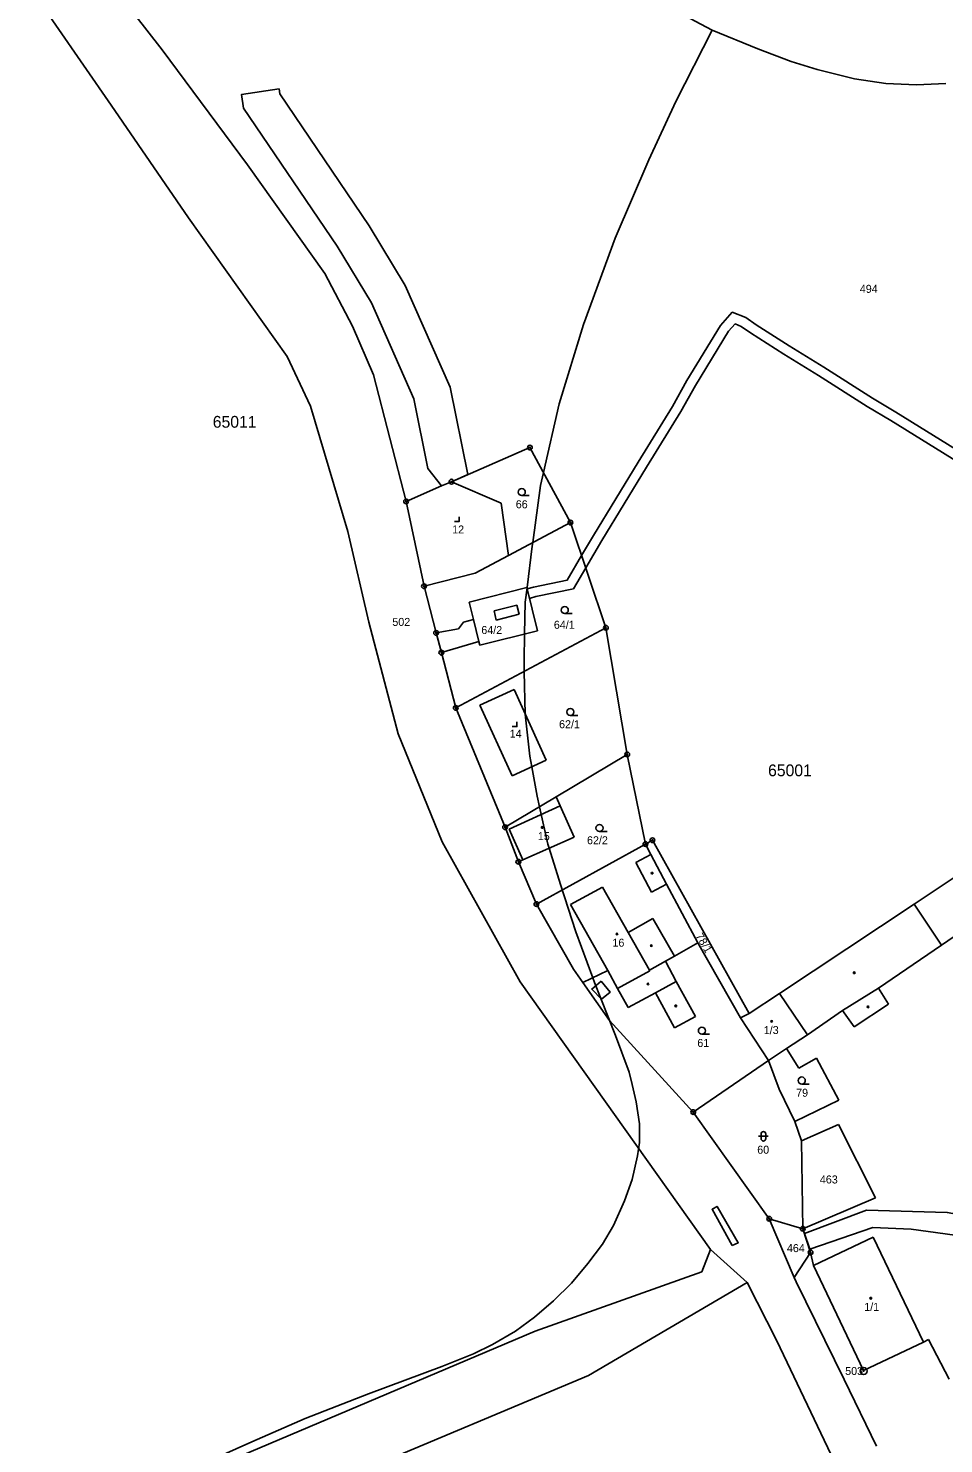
# Model space of a CAD drawing. Extents: x -546762 to -540209, y -1046851 to -1035694.
# Drawn here: x -542817.5 to -542623.2, y -1037631.1 to -1037330.5 of the extents above; entities that cross this region are included whole.
import ezdxf

# ---------------------------------------------------------------- set-up
doc = ezdxf.new("R2010")
doc.units = 0
for name, color, linetype in [('Vrstva 1', 7, 'Continuous'), ('Vrstva 17', 7, 'Continuous'), ('Vrstva 18', 7, 'Continuous'), ('Vrstva 19', 7, 'Continuous'), ('Vrstva 24', 7, 'Continuous'), ('Vrstva 25', 7, 'Continuous'), ('Vrstva 3', 7, 'Continuous'), ('Vrstva 30', 7, 'Continuous'), ('Vrstva 37', 7, 'Continuous'), ('Vrstva 4', 7, 'Continuous'), ('Vrstva 52', 7, 'Continuous'), ('Vrstva 53', 7, 'Continuous')]:
    doc.layers.add(name, color=color, linetype=linetype)

msp = doc.modelspace()

# ---------------------------------------------------------------- linework, layer by layer
at = {"layer": 'Vrstva 1'}
for p, q in [((-542730.92, -1037458.9), (-542726.18, -1037458.04)), ((-542721.86, -1037460.73), (-542729.82, -1037463.11)), ((-542709.64, -1037516.51), (-542686.48, -1037503.78)), ((-542686.48, -1037503.78), (-542685.31, -1037505.99)), ((-542658.02, -1037535.52), (-542652.08, -1037544.32)), ((-542666.3, -1037540.7), (-542664.44, -1037539.79)), ((-542660.38, -1037549.75), (-542676.33, -1037560.7))]:
    msp.add_line(p, q, dxfattribs=at)
for points in [[(-542789.08, -1037335.04), (-542807.13, -1037311.8)], [(-542817.51, -1037321.21), (-542799.95, -1037346.81)], [(-542770.99, -1037359.46), (-542789.08, -1037335.04)], [(-542799.95, -1037346.81), (-542783.51, -1037370.75)], [(-542754.55, -1037382.58), (-542770.99, -1037359.46)], [(-542783.51, -1037370.75), (-542762.56, -1037400.17)], [(-542748.71, -1037393.72), (-542754.55, -1037382.58)], [(-542744.2, -1037404.08), (-542748.71, -1037393.72)], [(-542762.56, -1037400.17), (-542757.6, -1037410.72)], [(-542737.3, -1037430.98), (-542744.2, -1037404.08)], [(-542757.6, -1037410.72), (-542749.7, -1037437.38)], [(-542727.68, -1037426.79), (-542711.03, -1037419.55)], [(-542711.03, -1037419.55), (-542702.41, -1037435.49)], [(-542729.77, -1037427.7), (-542727.68, -1037426.79)], [(-542717.12, -1037431.38), (-542727.68, -1037426.79)], [(-542737.3, -1037430.98), (-542729.77, -1037427.7)], [(-542737.3, -1037430.98), (-542733.5, -1037449.01)], [(-542717.12, -1037431.38), (-542715.59, -1037442.47)], [(-542715.59, -1037442.47), (-542702.41, -1037435.49)], [(-542702.41, -1037435.49), (-542694.88, -1037457.81)], [(-542749.7, -1037437.38), (-542745.23, -1037456.61)], [(-542722.64, -1037446.2), (-542715.59, -1037442.47)], [(-542733.5, -1037449.01), (-542722.64, -1037446.2)], [(-542733.5, -1037449.01), (-542730.92, -1037458.9)], [(-542723.93, -1037452.38), (-542711.64, -1037449.29)], [(-542711.64, -1037449.29), (-542709.38, -1037458.44)], [(-542723.01, -1037456.1), (-542723.93, -1037452.38)], [(-542745.23, -1037456.61), (-542739, -1037480.36)], [(-542726.18, -1037458.04), (-542725.08, -1037456.6)], [(-542725.08, -1037456.6), (-542723.01, -1037456.1)], [(-542730.92, -1037458.9), (-542729.82, -1037463.11)], [(-542726.76, -1037474.86), (-542694.88, -1037457.81)], [(-542709.38, -1037458.44), (-542721.66, -1037461.55)], [(-542694.88, -1037457.81), (-542690.35, -1037484.73)], [(-542729.82, -1037463.11), (-542726.76, -1037474.86)], [(-542721.66, -1037461.55), (-542721.86, -1037460.73)], [(-542721.63, -1037474.26), (-542714.39, -1037470.97)], [(-542714.39, -1037470.97), (-542707.57, -1037485.98)], [(-542726.76, -1037474.86), (-542716.28, -1037500.19)], [(-542721.63, -1037474.26), (-542714.8, -1037489.28)], [(-542739, -1037480.36), (-542729.66, -1037503.33)], [(-542705.43, -1037493.72), (-542690.35, -1037484.73)], [(-542686.48, -1037503.78), (-542690.35, -1037484.73)], [(-542714.8, -1037489.28), (-542707.57, -1037485.98)], [(-542716.28, -1037500.19), (-542705.43, -1037493.72)], [(-542705.43, -1037493.72), (-542704.57, -1037495.67)], [(-542704.57, -1037495.67), (-542701.63, -1037502.29)], [(-542716.28, -1037500.19), (-542713.47, -1037507.54)], [(-542712.53, -1037507.13), (-542701.63, -1037502.29)], [(-542729.66, -1037503.33), (-542713.06, -1037533.06)], [(-542686.48, -1037503.78), (-542685, -1037502.96)], [(-542685, -1037502.96), (-542664.44, -1037539.79)], [(-542712.53, -1037507.13), (-542713.47, -1037507.54)], [(-542713.47, -1037507.54), (-542709.64, -1037516.51)], [(-542685.31, -1037505.99), (-542681.98, -1037512.26)], [(-542614.79, -1037506.8), (-542629.42, -1037516.55)], [(-542681.98, -1037512.26), (-542675.35, -1037524.75)], [(-542709.64, -1037516.51), (-542701.77, -1037530.31)], [(-542629.42, -1037516.55), (-542658.02, -1037535.52)], [(-542675.35, -1037524.75), (-542680.35, -1037527.59)], [(-542675.35, -1037524.75), (-542666.3, -1037540.7)], [(-542680.35, -1037527.59), (-542682.25, -1037528.67)], [(-542682.25, -1037528.67), (-542679.94, -1037532.93)], [(-542701.77, -1037530.31), (-542699.75, -1037533.2)], [(-542699.75, -1037533.2), (-542694.47, -1037530.66)], [(-542694.47, -1037530.66), (-542692.39, -1037534.43)], [(-542713.06, -1037533.06), (-542672.64, -1037589.93)], [(-542699.75, -1037533.2), (-542694.14, -1037541.23)], [(-542692.39, -1037534.43), (-542690.17, -1037538.49)], [(-542684.38, -1037535.34), (-542690.17, -1037538.49)], [(-542684.38, -1037535.34), (-542680.32, -1037542.81)], [(-542679.94, -1037532.93), (-542675.88, -1037540.4)], [(-542658.02, -1037535.52), (-542664.44, -1037539.79)], [(-542694.14, -1037541.23), (-542676.33, -1037560.7)], [(-542675.88, -1037540.4), (-542680.32, -1037542.81)], [(-542660.38, -1037549.75), (-542666.3, -1037540.7)], [(-542656.51, -1037547.22), (-542652.08, -1037544.32)], [(-542660.38, -1037549.75), (-542656.51, -1037547.22)], [(-542653.92, -1037551.36), (-542656.51, -1037547.22)], [(-542660.38, -1037549.75), (-542658.09, -1037555.85)], [(-542650.16, -1037549.28), (-542653.92, -1037551.36)], [(-542645.46, -1037558.19), (-542650.16, -1037549.28)], [(-542658.09, -1037555.85), (-542654.78, -1037562.73)], [(-542654.78, -1037562.73), (-542645.46, -1037558.19)], [(-542676.33, -1037560.7), (-542660.2, -1037583.36)], [(-542654.78, -1037562.73), (-542653.32, -1037566.84)], [(-542653.32, -1037566.84), (-542645.5, -1037563.32)], [(-542645.5, -1037563.32), (-542637.67, -1037578.93)], [(-542653.32, -1037566.84), (-542653.09, -1037585.49)], [(-542637.67, -1037578.93), (-542653.09, -1037585.49)], [(-542660.2, -1037583.36), (-542654.89, -1037595.83)], [(-542653.09, -1037585.49), (-542660.2, -1037583.36)], [(-542653.09, -1037585.49), (-542651.44, -1037590.51)], [(-542672.64, -1037589.93), (-542674.52, -1037594.61)], [(-542672.64, -1037589.93), (-542664.9, -1037596.91)], [(-542650.82, -1037593.31), (-542638.14, -1037587.3)], [(-542638.14, -1037587.3), (-542627.47, -1037609.57)], [(-542654.89, -1037595.83), (-542651.44, -1037590.51)], [(-542651.44, -1037590.51), (-542650.82, -1037593.31)], [(-542674.52, -1037594.61), (-542709.87, -1037607.26)], [(-542654.5, -1037596.75), (-542654.89, -1037595.83)], [(-542640.16, -1037615.58), (-542650.82, -1037593.31)], [(-542698.58, -1037616.67), (-542664.9, -1037596.91)], [(-542664.9, -1037596.91), (-542658.62, -1037609.27)], [(-542644.26, -1037617.52), (-542654.5, -1037596.75)], [(-542709.87, -1037607.26), (-542805.97, -1037647.97)], [(-542658.62, -1037609.27), (-542646.33, -1037635)], [(-542627.47, -1037609.57), (-542640.16, -1037615.58)], [(-542626.36, -1037608.99), (-542627.47, -1037609.57)], [(-542621.97, -1037617.45), (-542626.36, -1037608.99)], [(-542798.39, -1037658.61), (-542698.58, -1037616.67)], [(-542637.46, -1037631.64), (-542644.26, -1037617.52)]]:
    msp.add_lwpolyline(points, dxfattribs=at)
at = {"layer": 'Vrstva 24'}
for centre, radius in [((-542711.03, -1037419.55), 0.5), ((-542711.03, -1037419.55), 0.1), ((-542727.68, -1037426.79), 0.5), ((-542727.68, -1037426.79), 0.1), ((-542737.3, -1037430.98), 0.5), ((-542737.3, -1037430.98), 0.1), ((-542702.41, -1037435.49), 0.5), ((-542702.41, -1037435.49), 0.1), ((-542733.5, -1037449.01), 0.5), ((-542733.5, -1037449.01), 0.1), ((-542694.88, -1037457.81), 0.5), ((-542694.88, -1037457.81), 0.1), ((-542730.92, -1037458.9), 0.5), ((-542730.92, -1037458.9), 0.1), ((-542729.82, -1037463.11), 0.5), ((-542729.82, -1037463.11), 0.1), ((-542726.76, -1037474.86), 0.5), ((-542726.76, -1037474.86), 0.1), ((-542690.35, -1037484.73), 0.5), ((-542690.35, -1037484.73), 0.1), ((-542716.28, -1037500.19), 0.5), ((-542716.28, -1037500.19), 0.1), ((-542685, -1037502.96), 0.5), ((-542686.48, -1037503.78), 0.5), ((-542686.48, -1037503.78), 0.1), ((-542685, -1037502.96), 0.1), ((-542713.47, -1037507.54), 0.5), ((-542713.47, -1037507.54), 0.1), ((-542709.64, -1037516.51), 0.5), ((-542709.64, -1037516.51), 0.1), ((-542676.33, -1037560.7), 0.5), ((-542676.33, -1037560.7), 0.1), ((-542660.2, -1037583.36), 0.5), ((-542660.2, -1037583.36), 0.1), ((-542653.09, -1037585.49), 0.5), ((-542653.09, -1037585.49), 0.1), ((-542651.44, -1037590.51), 0.5), ((-542651.44, -1037590.51), 0.1), ((-542640.16, -1037615.7), 0.75), ((-542640.16, -1037615.7), 0.1)]:
    msp.add_circle(centre, radius, dxfattribs=at)
at = {"layer": 'Vrstva 25'}
for p, q in [((-542712.74, -1037429.74), (-542711.14, -1037429.74)), ((-542703.61, -1037454.81), (-542702.01, -1037454.81)), ((-542702.44, -1037476.46), (-542700.84, -1037476.46)), ((-542696.24, -1037501.11), (-542694.64, -1037501.11)), ((-542674.5, -1037544.17), (-542672.9, -1037544.17)), ((-542653.29, -1037554.75), (-542651.69, -1037554.75)), ((-542662.45, -1037565.85), (-542660.45, -1037565.85)), ((-542661.95, -1037566.35), (-542661.95, -1037565.35)), ((-542660.95, -1037565.35), (-542660.95, -1037566.35))]:
    msp.add_line(p, q, dxfattribs=at)
for points in [[(-542727.06, -1037435.26), (-542726.06, -1037435.26), (-542726.06, -1037434.26)], [(-542714.77, -1037478.83), (-542713.77, -1037478.83), (-542713.77, -1037477.83)]]:
    msp.add_lwpolyline(points, dxfattribs=at)
for centre, radius in [((-542712.74, -1037428.99), 0.75), ((-542703.61, -1037454.06), 0.75), ((-542702.44, -1037475.71), 0.75), ((-542696.24, -1037500.36), 0.75), ((-542708.4, -1037500.24), 0.175), ((-542685.07, -1037509.95), 0.175), ((-542692.52, -1037522.87), 0.175), ((-542685.22, -1037525.34), 0.175), ((-542642.16, -1037531.11), 0.175), ((-542685.96, -1037533.49), 0.175), ((-542680.04, -1037538.14), 0.175), ((-542639.25, -1037538.36), 0.175), ((-542659.7, -1037541.43), 0.175), ((-542674.5, -1037543.42), 0.75), ((-542653.29, -1037554), 0.75), ((-542638.64, -1037600.24), 0.175)]:
    msp.add_circle(centre, radius, dxfattribs=at)
for centre, start, end in [((-542661.45, -1037565.35), 0, 180), ((-542661.45, -1037566.35), 180, 0)]:
    msp.add_arc(centre, 0.5, start, end, dxfattribs=at)
at = {"layer": 'Vrstva 3'}
for points in [[(-542715.41, -1037500.64), (-542704.57, -1037495.67)], [(-542704.57, -1037495.67), (-542701.63, -1037502.29)], [(-542715.41, -1037500.64), (-542712.53, -1037507.13)], [(-542712.53, -1037507.13), (-542701.63, -1037502.29)], [(-542702.42, -1037516.6), (-542695.62, -1037512.91)], [(-542695.62, -1037512.91), (-542690.12, -1037522.57)], [(-542702.42, -1037516.6), (-542694.47, -1037530.66)], [(-542690.12, -1037522.57), (-542685.59, -1037530.57)], [(-542694.47, -1037530.66), (-542692.39, -1037534.43)], [(-542685.52, -1037530.7), (-542692.39, -1037534.43)], [(-542685.59, -1037530.57), (-542685.52, -1037530.7)], [(-542658.02, -1037535.52), (-542664.44, -1037539.79)], [(-542658.02, -1037535.52), (-542652.08, -1037544.32)], [(-542666.3, -1037540.7), (-542664.44, -1037539.79)], [(-542660.38, -1037549.75), (-542666.3, -1037540.7)], [(-542656.51, -1037547.22), (-542652.08, -1037544.32)], [(-542660.38, -1037549.75), (-542656.51, -1037547.22)], [(-542650.82, -1037593.31), (-542638.14, -1037587.3)], [(-542638.14, -1037587.3), (-542627.47, -1037609.57)], [(-542640.16, -1037615.58), (-542650.82, -1037593.31)], [(-542627.47, -1037609.57), (-542640.16, -1037615.58)]]:
    msp.add_lwpolyline(points, dxfattribs=at)
at = {"layer": 'Vrstva 30'}
for points in [[(-542771.82, -1037347.42), (-542772.25, -1037344.56), (-542764.27, -1037343.34), (-542764.1, -1037344.4), (-542745.14, -1037372.41), (-542737.5, -1037385.09), (-542727.94, -1037406.7), (-542724.21, -1037425.28), (-542727.68, -1037426.79), (-542729.77, -1037427.7), (-542732.71, -1037424), (-542735.68, -1037409.16), (-542744.68, -1037388.83), (-542751.96, -1037376.77), (-542771.82, -1037347.42)], [(-542695.74, -1037439.26), (-542699.16, -1037445.11), (-542700.05, -1037442.48), (-542697.54, -1037438.19), (-542688.04, -1037422.64), (-542680.77, -1037410.79), (-542677.67, -1037405.3), (-542670.53, -1037393.59), (-542668.06, -1037390.8), (-542665.18, -1037391.93), (-542663.01, -1037393.45), (-542656, -1037397.94), (-542648.64, -1037402.43), (-542638.3, -1037409.02), (-542633.29, -1037412.03), (-542618.78, -1037421.01)], [(-542619.89, -1037422.79), (-542634.38, -1037413.82), (-542639.41, -1037410.8), (-542649.75, -1037404.21), (-542657.11, -1037399.72), (-542664.18, -1037395.19), (-542666.18, -1037393.79), (-542667.46, -1037393.29), (-542668.83, -1037394.84), (-542675.86, -1037406.37), (-542678.96, -1037411.86), (-542686.25, -1037423.73), (-542695.74, -1037439.26)], [(-542710.26, -1037449.17), (-542703.1, -1037447.69), (-542700.05, -1037442.48), (-542699.16, -1037445.11), (-542701.76, -1037449.55), (-542709.75, -1037451.21), (-542711.07, -1037451.6), (-542711.57, -1037449.56), (-542710.26, -1037449.17)], [(-542695.87, -1037532.92), (-542693.96, -1037535.23), (-542695.8, -1037536.75), (-542697.88, -1037534.58), (-542695.87, -1037532.92)], [(-542639.52, -1037581.51), (-542622.39, -1037582.03), (-542605.62, -1037585.03), (-542590.5, -1037580.24), (-542557.09, -1037565.11), (-542557.92, -1037563.32), (-542514.13, -1037543.55), (-542513.05, -1037545.5), (-542510.2, -1037550.63)], [(-542510.2, -1037550.63), (-542512.31, -1037551.42), (-542538.94, -1037563.01), (-542538.93, -1037563.08), (-542535.61, -1037570.87), (-542532.61, -1037577.96), (-542545.36, -1037564.23), (-542589.67, -1037584.22), (-542604.3, -1037589.12), (-542630.09, -1037585.59), (-542638.22, -1037585.2), (-542651.59, -1037589.83), (-542652.74, -1037586.52), (-542639.52, -1037581.51)], [(-542668.05, -1037589.08), (-542672.34, -1037581.34), (-542671.27, -1037580.73), (-542666.78, -1037588.47), (-542668.05, -1037589.08)]]:
    msp.add_lwpolyline(points, dxfattribs=at)
at = {"layer": 'Vrstva 37'}
for centre in [(-542708.4, -1037500.24), (-542692.52, -1037522.87), (-542659.7, -1037541.43), (-542638.64, -1037600.24)]:
    msp.add_circle(centre, 0.175, dxfattribs=at)
at = {"layer": 'Vrstva 4'}
msp.add_line((-542623.62, -1037525.25), (-542629.42, -1037516.55), dxfattribs=at)
for points in [[(-542718.62, -1037454.22), (-542713.78, -1037452.99)], [(-542718.15, -1037456.2), (-542718.62, -1037454.22)], [(-542713.78, -1037452.99), (-542713.32, -1037454.95)], [(-542723.01, -1037456.1), (-542721.86, -1037460.73)], [(-542713.32, -1037454.95), (-542718.15, -1037456.2)], [(-542715.41, -1037500.64), (-542704.57, -1037495.67)], [(-542715.41, -1037500.64), (-542712.53, -1037507.13)], [(-542685.31, -1037505.99), (-542688.53, -1037507.7)], [(-542688.53, -1037507.7), (-542685.21, -1037513.97)], [(-542702.42, -1037516.6), (-542695.62, -1037512.91)], [(-542695.62, -1037512.91), (-542690.12, -1037522.57)], [(-542685.21, -1037513.97), (-542681.98, -1037512.26)], [(-542702.42, -1037516.6), (-542694.47, -1037530.66)], [(-542623.62, -1037525.25), (-542609.02, -1037515.27)], [(-542690.12, -1037522.57), (-542684.9, -1037519.6)], [(-542680.35, -1037527.59), (-542684.9, -1037519.6)], [(-542690.12, -1037522.57), (-542685.59, -1037530.57)], [(-542636.99, -1037534.39), (-542623.62, -1037525.25)], [(-542682.25, -1037528.67), (-542685.59, -1037530.57)], [(-542685.52, -1037530.7), (-542692.39, -1037534.43)], [(-542685.59, -1037530.57), (-542685.52, -1037530.7)], [(-542684.38, -1037535.34), (-542679.94, -1037532.93)], [(-542644.63, -1037539.13), (-542636.99, -1037534.39)], [(-542634.86, -1037537.81), (-542636.99, -1037534.39)], [(-542642.2, -1037542.6), (-542634.86, -1037537.81)], [(-542652.08, -1037544.32), (-542644.63, -1037539.13)], [(-542642.2, -1037542.6), (-542644.63, -1037539.13)]]:
    msp.add_lwpolyline(points, dxfattribs=at)
at = {"layer": 'Vrstva 52'}
for points in [[(-542672.35, -1037330.88), (-542695.93, -1037318.26), (-542703.24, -1037313.95), (-542706.56, -1037311.93), (-542709.96, -1037309.58), (-542712.87, -1037307.07), (-542716.76, -1037303.02), (-542719.51, -1037299.62), (-542722.66, -1037295.24), (-542725.5, -1037290.55), (-542727.93, -1037285.61), (-542730.27, -1037280.1), (-542732.3, -1037274.43), (-542734.16, -1037267.06), (-542735.15, -1037260.48), (-542735.43, -1037252.54), (-542734.72, -1037243.76), (-542733.91, -1037236.98), (-542732.9, -1037228.58), (-542732.6, -1037226.04), (-542727.47, -1037182.53)], [(-542709.48, -1037493.62), (-542710.63, -1037487.37), (-542711.04, -1037485.12), (-542712.03, -1037476.19), (-542712.21, -1037467.08), (-542712.26, -1037464.81), (-542712.15, -1037459.14), (-542712.01, -1037452.41), (-542711.63, -1037449.35), (-542711.62, -1037449.29), (-542710.52, -1037440.51), (-542710.42, -1037439.73), (-542708.79, -1037427.61), (-542708.16, -1037424.86), (-542704.82, -1037410.25), (-542699.62, -1037393.38), (-542692.92, -1037375.03), (-542685.74, -1037358.41), (-542680.03, -1037346.01), (-542672.35, -1037330.88)], [(-542635.46, -1037342.18), (-542642.11, -1037341.19), (-542650.05, -1037339.2), (-542655.57, -1037337.5), (-542662.65, -1037334.81), (-542672.35, -1037330.88)], [(-542622.71, -1037342.18), (-542628.94, -1037342.46), (-542635.46, -1037342.18)], [(-542776.72, -1037633.72), (-542770.06, -1037630.74), (-542758.73, -1037625.78), (-542745.27, -1037620.54), (-542729.69, -1037614.73), (-542722.98, -1037612.04), (-542718.94, -1037610.09), (-542714.08, -1037607.26), (-542710.03, -1037604.26), (-542705.98, -1037600.78), (-542702.18, -1037597.05), (-542698.7, -1037592.84), (-542695.62, -1037588.79), (-542693.28, -1037584.83), (-542690.93, -1037579.56), (-542689.31, -1037575.03), (-542688.18, -1037570.01), (-542687.77, -1037567.2), (-542687.77, -1037563.23), (-542688.42, -1037558.54), (-542689.33, -1037554.82), (-542689.96, -1037552.22), (-542692.87, -1037544.44), (-542695.95, -1037536.59), (-542697.3, -1037533.16), (-542697.66, -1037532.19), (-542701.26, -1037522.39), (-542703.65, -1037515.01), (-542704.52, -1037512.33), (-542706.95, -1037504.65), (-542707.21, -1037503.82), (-542708.99, -1037495.84), (-542709.48, -1037493.62)]]:
    msp.add_lwpolyline(points, dxfattribs=at)

# ---------------------------------------------------------------- texts
at = {"layer": 'Vrstva 17'}
msp.add_text('503', height=1.7, dxfattribs=at).set_placement((-542644.08, -1037616.55))
at = {"layer": 'Vrstva 18'}
for s, p in [('494', (-542640.97, -1037386.67)), ('66', (-542714.02, -1037432.44)), ('502', (-542740.22, -1037457.43)), ('64/2', (-542721.33, -1037459.15)), ('64/1', (-542705.93, -1037458.04)), ('62/1', (-542704.82, -1037479.16)), ('62/2', (-542698.89, -1037503.81)), ('61', (-542675.47, -1037546.87)), ('79', (-542654.49, -1037557.45)), ('60', (-542662.75, -1037569.55)), ('463', (-542649.45, -1037575.87)), ('464', (-542656.45, -1037590.45))]:
    msp.add_text(s, height=1.7, dxfattribs=at).set_placement(p)
msp.add_text('78/1', height=1.7, rotation=300.6, dxfattribs=at).set_placement((-542675.92, -1037523.29))
at = {"layer": 'Vrstva 19'}
for s, p in [('12', (-542727.52, -1037437.79)), ('14', (-542715.3, -1037481.17)), ('15', (-542709.33, -1037502.94)), ('16', (-542693.49, -1037525.57)), ('1/3', (-542661.36, -1037544.13)), ('1/1', (-542640.03, -1037602.94))]:
    msp.add_text(s, height=1.7, dxfattribs=at).set_placement(p)
at = {"layer": 'Vrstva 53'}
for s, p in [('65011', (-542778.35, -1037415.32)), ('65001', (-542660.45, -1037489.36))]:
    msp.add_text(s, height=2.5, dxfattribs=at).set_placement(p)

doc.saveas('drawing.dxf')
